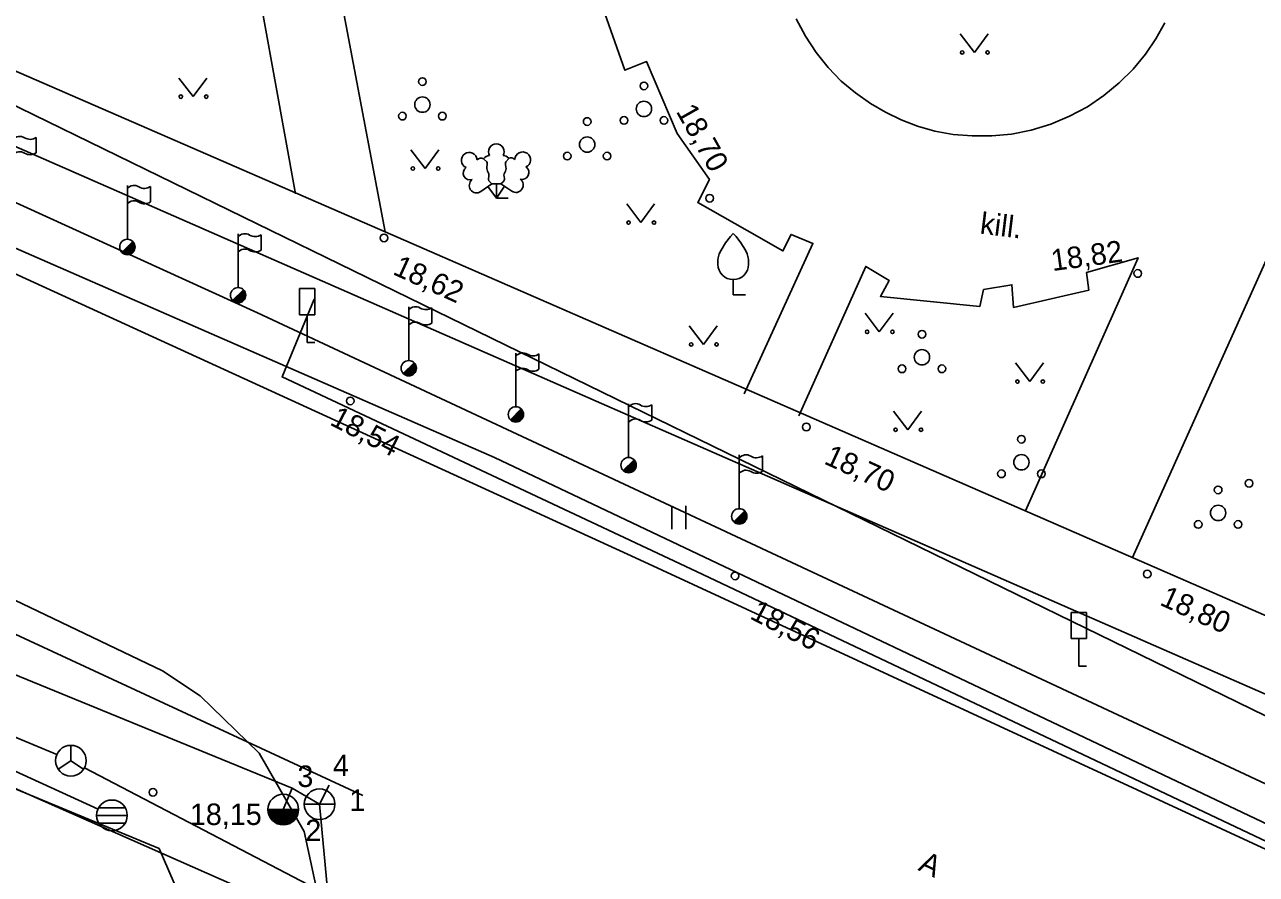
# Model space of a CAD drawing. Extents: x 713497 to 713863, y 6590062 to 6590327.
# Drawn here: x 713622.93 to 713663.07, y 6590222.86 to 6590250.54 of the extents above; entities that cross this region are included whole.
import ezdxf

# ---------------------------------------------------------------- set-up
doc = ezdxf.new("R2010")
doc.units = 0
for name, color, linetype in [('HALJASTUS', 7, 'Continuous'), ('HOONE', 7, 'Continuous'), ('KORGUS', 7, 'Continuous'), ('KPKAABEL', 7, 'Continuous'), ('LIIKLUS', 7, 'Continuous'), ('MPKAABEL', 7, 'Continuous'), ('POST', 7, 'Continuous'), ('PUU', 7, 'Continuous'), ('RAJATIS', 7, 'Continuous'), ('SIKAEV', 7, 'Continuous'), ('SITRASS', 7, 'Continuous'), ('SKKAEV', 7, 'Continuous'), ('SKTRASS', 7, 'Continuous'), ('TEE', 7, 'Continuous'), ('TORU NR', 7, 'Continuous'), ('TTRASS', 7, 'Continuous'), ('VKAEV', 7, 'Continuous'), ('VTRASS', 7, 'Continuous'), ('Слой 1', 7, 'Continuous')]:
    doc.layers.add(name, color=color, linetype=linetype)

msp = doc.modelspace()

# ---------------------------------------------------------------- linework, layer by layer
at = {"layer": 'HALJASTUS'}
for p, q in [((713653.417, 6590250.237), (713653.88, 6590249.63)), ((713653.88, 6590249.63), (713654.326, 6590250.237)), ((713627.957, 6590248.797), (713628.42, 6590248.19)), ((713628.42, 6590248.19), (713628.866, 6590248.797)), ((713635.517, 6590246.457), (713635.98, 6590245.85)), ((713635.98, 6590245.85), (713636.426, 6590246.457)), ((713642.547, 6590244.697), (713643.01, 6590244.09)), ((713643.01, 6590244.09), (713643.456, 6590244.697)), ((713650.317, 6590241.137), (713650.78, 6590240.53)), ((713650.78, 6590240.53), (713651.226, 6590241.137)), ((713644.587, 6590240.727), (713645.05, 6590240.12)), ((713645.05, 6590240.12), (713645.496, 6590240.727)), ((713655.217, 6590239.517), (713655.68, 6590238.91)), ((713655.68, 6590238.91), (713656.126, 6590239.517)), ((713651.247, 6590237.947), (713651.71, 6590237.34)), ((713651.71, 6590237.34), (713652.156, 6590237.947)), ((713644.022, 6590234.866), (713644.022, 6590234.105)), ((713644.477, 6590234.866), (713644.477, 6590234.105))]:
    msp.add_line(p, q, dxfattribs=at)
for centre, radius in [((713653.479, 6590249.63), 0.055), ((713654.308, 6590249.63), 0.055), ((713635.89, 6590248.68), 0.125), ((713643.11, 6590248.54), 0.125), ((713628.019, 6590248.19), 0.055), ((713628.848, 6590248.19), 0.055), ((713635.89, 6590247.93), 0.25), ((713643.11, 6590247.79), 0.25), ((713635.24, 6590247.555), 0.125), ((713636.54, 6590247.555), 0.125), ((713641.26, 6590247.38), 0.125), ((713642.46, 6590247.415), 0.125), ((713643.76, 6590247.415), 0.125), ((713641.26, 6590246.63), 0.25), ((713640.61, 6590246.255), 0.125), ((713641.91, 6590246.255), 0.125), ((713635.579, 6590245.85), 0.055), ((713636.408, 6590245.85), 0.055), ((713642.609, 6590244.09), 0.055), ((713643.438, 6590244.09), 0.055), ((713650.379, 6590240.53), 0.055), ((713651.208, 6590240.53), 0.055), ((713652.17, 6590240.45), 0.125), ((713644.649, 6590240.12), 0.055), ((713645.478, 6590240.12), 0.055), ((713652.17, 6590239.7), 0.25), ((713651.52, 6590239.325), 0.125), ((713652.82, 6590239.325), 0.125), ((713655.279, 6590238.91), 0.055), ((713656.108, 6590238.91), 0.055), ((713651.309, 6590237.34), 0.055), ((713652.138, 6590237.34), 0.055), ((713655.41, 6590237.03), 0.125), ((713655.41, 6590236.28), 0.25), ((713654.76, 6590235.905), 0.125), ((713656.06, 6590235.905), 0.125), ((713661.82, 6590235.38), 0.125), ((713662.83, 6590235.595), 0.125), ((713661.82, 6590234.63), 0.25), ((713661.17, 6590234.255), 0.125), ((713662.47, 6590234.255), 0.125)]:
    msp.add_circle(centre, radius, dxfattribs=at)
at = {"layer": 'HOONE'}
msp.add_lwpolyline([(713527.261, 6590284.603), (713571.838, 6590266.115), (713573.888, 6590266.247), (713614.395, 6590248.483), (713630.517, 6590241.151), (713667.174, 6590224.027), (713666.91, 6590213.67), (713710.13, 6590192.26), (713734.713, 6590179.152)], dxfattribs=at)
at = {"layer": 'KORGUS'}
for centre in [(713645.25, 6590244.88), (713634.64, 6590243.59), (713659.2, 6590242.43), (713633.54, 6590238.28), (713648.4, 6590237.43), (713646.08, 6590232.58), (713659.51, 6590232.64), (713627.11, 6590225.53)]:
    msp.add_circle(centre, 0.125, dxfattribs=at)
at = {"layer": 'KPKAABEL'}
msp.add_lwpolyline([(713529.988, 6590287.362), (713528.13, 6590283.39), (713562.908, 6590269.342), (713609.57, 6590248.393), (713642.834, 6590233.164), (713665.543, 6590222.669), (713703.801, 6590203.145), (713710.007, 6590200.019), (713735.256, 6590187.298), (713757.247, 6590176.218), (713786.95, 6590160.25), (713778.485, 6590144.103)], dxfattribs=at)
at = {"layer": 'LIIKLUS'}
for points in [[(713631.884, 6590241.937), (713631.884, 6590241.087)], [(713632.384, 6590241.937), (713631.884, 6590241.937)], [(713632.384, 6590241.937), (713632.384, 6590241.087)], [(713632.384, 6590241.087), (713631.884, 6590241.087)], [(713632.134, 6590241.087), (713632.134, 6590240.187)], [(713632.384, 6590240.187), (713632.134, 6590240.187)], [(713657.03, 6590231.392), (713657.03, 6590230.542)], [(713657.53, 6590231.392), (713657.03, 6590231.392)], [(713657.53, 6590231.392), (713657.53, 6590230.542)], [(713657.53, 6590230.542), (713657.03, 6590230.542)], [(713657.28, 6590230.542), (713657.28, 6590229.642)], [(713657.53, 6590229.642), (713657.28, 6590229.642)]]:
    msp.add_lwpolyline(points, dxfattribs=at)
at = {"layer": 'MPKAABEL'}
msp.add_lwpolyline([(713649.332, 6590187.338), (713640.094, 6590185.585), (713635.77, 6590206.95), (713632.04, 6590224.25), (713630.57, 6590226.81), (713628.65, 6590228.67), (713627.42, 6590229.49), (713598.73, 6590243.21), (713583.058, 6590248.245), (713565.046, 6590256.189), (713523.612, 6590274.149), (713521.905, 6590274.877)], dxfattribs=at)
at = {"layer": 'POST'}
for p, q in [((713626.098, 6590243.117), (713626.452, 6590243.47)), ((713629.708, 6590241.547), (713630.062, 6590241.9)), ((713635.269, 6590239.168), (713635.623, 6590239.522)), ((713638.759, 6590237.664), (713639.113, 6590238.017)), ((713642.434, 6590236.011), (713642.788, 6590236.365)), ((713646.038, 6590234.343), (713646.392, 6590234.696))]:
    msp.add_line(p, q, dxfattribs=at)
for centre in [(713626.276, 6590243.293), (713629.885, 6590241.723), (713635.446, 6590239.345), (713638.937, 6590237.84), (713642.611, 6590236.188), (713646.216, 6590234.519)]:
    msp.add_circle(centre, 0.25, dxfattribs=at)
for centre, radius, start, end in [((713626.276, 6590243.293), 0.225, 224.8541, 45.0356), ((713626.276, 6590243.293), 0.2, 224.8427, 45.047), ((713626.276, 6590243.293), 0.175, 224.8281, 45.0616), ((713626.276, 6590243.293), 0.15, 224.8087, 45.081), ((713626.276, 6590243.293), 0.125, 224.7814, 45.1083), ((713626.276, 6590243.293), 0.1, 224.7406, 45.1491), ((713626.276, 6590243.293), 0.075, 224.6725, 45.2172), ((713626.276, 6590243.293), 0.05, 224.5363, 45.3534), ((713626.276, 6590243.293), 0.025, 224.1278, 45.7619), ((713629.885, 6590241.723), 0.225, 224.8541, 45.0356), ((713629.885, 6590241.723), 0.2, 224.8427, 45.047), ((713629.885, 6590241.723), 0.175, 224.8281, 45.0616), ((713629.885, 6590241.723), 0.15, 224.8087, 45.081), ((713629.885, 6590241.723), 0.125, 224.7814, 45.1083), ((713629.885, 6590241.723), 0.1, 224.7406, 45.1491), ((713629.885, 6590241.723), 0.075, 224.6725, 45.2172), ((713629.885, 6590241.723), 0.05, 224.5363, 45.3534), ((713629.885, 6590241.723), 0.025, 224.1278, 45.7619), ((713635.446, 6590239.345), 0.225, 224.8541, 45.0356), ((713635.446, 6590239.345), 0.2, 224.8427, 45.047), ((713635.446, 6590239.345), 0.175, 224.8281, 45.0616), ((713635.446, 6590239.345), 0.15, 224.8087, 45.081), ((713635.446, 6590239.345), 0.125, 224.7814, 45.1083), ((713635.446, 6590239.345), 0.1, 224.7406, 45.1491), ((713635.446, 6590239.345), 0.075, 224.6725, 45.2172), ((713635.446, 6590239.345), 0.05, 224.5363, 45.3534), ((713635.446, 6590239.345), 0.025, 224.1278, 45.7619), ((713638.937, 6590237.84), 0.225, 224.8541, 45.0356), ((713638.937, 6590237.84), 0.2, 224.8427, 45.047), ((713638.937, 6590237.84), 0.175, 224.8281, 45.0616), ((713638.937, 6590237.84), 0.15, 224.8087, 45.081), ((713638.937, 6590237.84), 0.125, 224.7814, 45.1083), ((713638.937, 6590237.84), 0.1, 224.7406, 45.1491), ((713638.937, 6590237.84), 0.075, 224.6725, 45.2172), ((713638.937, 6590237.84), 0.05, 224.5363, 45.3534), ((713638.937, 6590237.84), 0.025, 224.1278, 45.7619), ((713642.611, 6590236.188), 0.225, 224.8541, 45.0356), ((713642.611, 6590236.188), 0.2, 224.8427, 45.047), ((713642.611, 6590236.188), 0.175, 224.8281, 45.0616), ((713642.611, 6590236.188), 0.15, 224.8087, 45.081), ((713642.611, 6590236.188), 0.125, 224.7814, 45.1083), ((713642.611, 6590236.188), 0.1, 224.7406, 45.1491), ((713642.611, 6590236.188), 0.075, 224.6725, 45.2172), ((713642.611, 6590236.188), 0.05, 224.5363, 45.3534), ((713642.611, 6590236.188), 0.025, 224.1278, 45.7619), ((713646.216, 6590234.519), 0.225, 224.8541, 45.0356), ((713646.216, 6590234.519), 0.2, 224.8427, 45.047), ((713646.216, 6590234.519), 0.175, 224.8281, 45.0616), ((713646.216, 6590234.519), 0.15, 224.8087, 45.081), ((713646.216, 6590234.519), 0.125, 224.7814, 45.1083), ((713646.216, 6590234.519), 0.1, 224.7406, 45.1491), ((713646.216, 6590234.519), 0.075, 224.6725, 45.2172), ((713646.216, 6590234.519), 0.05, 224.5363, 45.3534), ((713646.216, 6590234.519), 0.025, 224.1278, 45.7619)]:
    msp.add_arc(centre, radius, start, end, dxfattribs=at)
at = {"layer": 'PUU'}
for p, q in [((713637.79, 6590245.1), (713638.15, 6590245.355)), ((713638.3, 6590244.88), (713638.025, 6590245.265)), ((713638.15, 6590245.355), (713638.445, 6590245.355)), ((713638.3, 6590244.88), (713638.3, 6590245.355)), ((713638.3, 6590244.88), (713638.57, 6590245.27)), ((713638.445, 6590245.355), (713638.805, 6590245.11)), ((713638.68, 6590244.88), (713638.3, 6590244.88)), ((713646.02, 6590241.73), (713646.02, 6590242.23)), ((713646.42, 6590241.73), (713646.02, 6590241.73))]:
    msp.add_line(p, q, dxfattribs=at)
for points in [[(713637.887, 6590246.167), (713637.99, 6590246.065), (713638.005, 6590246.035), (713638.005, 6590245.98), (713637.99, 6590245.89), (713637.99, 6590245.845), (713638.01, 6590245.765), (713638.05, 6590245.675), (713638.06, 6590245.63), (713638.055, 6590245.585), (713638.04, 6590245.52), (713638.04, 6590245.49), (713638.06, 6590245.45), (713638.085, 6590245.42), (713638.15, 6590245.355)], [(713638.704, 6590246.181), (713638.61, 6590246.065), (713638.595, 6590246.035), (713638.595, 6590245.98), (713638.61, 6590245.89), (713638.615, 6590245.845), (713638.595, 6590245.765), (713638.555, 6590245.675), (713638.545, 6590245.63), (713638.55, 6590245.585), (713638.565, 6590245.52), (713638.565, 6590245.49), (713638.545, 6590245.45), (713638.52, 6590245.42), (713638.45, 6590245.355)], [(713645.52, 6590242.73), (713645.52, 6590242.88), (713645.53, 6590242.945), (713645.565, 6590243.075), (713645.625, 6590243.195), (713645.77, 6590243.43), (713645.93, 6590243.635), (713646.02, 6590243.73)], [(713646.52, 6590242.73), (713646.52, 6590242.88), (713646.51, 6590242.945), (713646.475, 6590243.075), (713646.415, 6590243.195), (713646.27, 6590243.43), (713646.11, 6590243.635), (713646.02, 6590243.73)]]:
    msp.add_lwpolyline(points, dxfattribs=at)
for centre, radius, start, end in [((713638.3, 6590246.4), 0.256, 90.0013, 211.0159), ((713638.3, 6590246.4), 0.256, 328.9841, 89.9987), ((713637.417, 6590246.117), 0.256, 125.5389, 246.5536), ((713637.417, 6590246.117), 0.256, 4.5218, 125.5364), ((713638.062, 6590246.067), 0.202, 84.7965, 150.2995), ((713638.537, 6590246.067), 0.202, 34.3857, 95.2035), ((713639.16, 6590246.133), 0.256, 55.522, 176.5367), ((713639.16, 6590246.133), 0.256, 294.5049, 55.5195), ((713637.445, 6590245.7), 0.224, 125.4667, 288.5349), ((713637.803, 6590245.984), 0.202, 65.2382, 130.7412), ((713638.776, 6590245.993), 0.202, 50.3173, 111.1351), ((713639.14, 6590245.715), 0.224, 252.5235, 55.5918), ((713637.654, 6590245.294), 0.237, 125.5377, 305.5366), ((713638.938, 6590245.306), 0.237, 235.5219, 55.5208), ((713646.02, 6590242.73), 0.5, 180, 0)]:
    msp.add_arc(centre, radius, start, end, dxfattribs=at)
at = {"layer": 'RAJATIS'}
for p, q in [((713623.306, 6590246.86), (713623.306, 6590246.36)), ((713626.276, 6590243.543), (713626.276, 6590245.293)), ((713627.028, 6590245.262), (713627.028, 6590244.762)), ((713629.885, 6590241.973), (713629.885, 6590243.723)), ((713630.638, 6590243.692), (713630.638, 6590243.192)), ((713635.446, 6590239.595), (713635.446, 6590241.345)), ((713636.199, 6590241.314), (713636.199, 6590240.814)), ((713638.937, 6590238.09), (713638.937, 6590239.84)), ((713639.689, 6590239.809), (713639.689, 6590239.309)), ((713642.611, 6590236.438), (713642.611, 6590238.188)), ((713643.364, 6590238.157), (713643.364, 6590237.657)), ((713646.216, 6590234.769), (713646.216, 6590236.519)), ((713646.968, 6590236.488), (713646.968, 6590235.988))]:
    msp.add_line(p, q, dxfattribs=at)
for centre, radius, start, end in [((713622.776, 6590246.607), 0.288, 57.8941, 140.7366), ((713623.111, 6590247.14), 0.341, 237.8941, 305.0219), ((713622.776, 6590246.107), 0.288, 57.8941, 140.7366), ((713623.111, 6590246.64), 0.341, 237.8941, 305.0219), ((713626.498, 6590245.009), 0.288, 57.8941, 140.7366), ((713626.833, 6590245.542), 0.341, 237.8941, 305.0219), ((713626.498, 6590244.509), 0.288, 57.8941, 140.7366), ((713626.833, 6590245.042), 0.341, 237.8941, 305.0219), ((713630.108, 6590243.439), 0.288, 57.8941, 140.7366), ((713630.442, 6590243.971), 0.341, 237.8941, 305.0219), ((713630.108, 6590242.939), 0.288, 57.8941, 140.7366), ((713630.442, 6590243.471), 0.341, 237.8941, 305.0219), ((713635.669, 6590241.06), 0.288, 57.8941, 140.7366), ((713636.003, 6590241.593), 0.341, 237.8941, 305.0219), ((713635.669, 6590240.56), 0.288, 57.8941, 140.7366), ((713636.003, 6590241.093), 0.341, 237.8941, 305.0219), ((713639.16, 6590239.556), 0.288, 57.8941, 140.7366), ((713639.494, 6590240.088), 0.341, 237.8941, 305.0219), ((713639.16, 6590239.056), 0.288, 57.8941, 140.7366), ((713639.494, 6590239.588), 0.341, 237.8941, 305.0219), ((713642.834, 6590237.903), 0.288, 57.8941, 140.7366), ((713643.168, 6590238.436), 0.341, 237.8941, 305.0219), ((713642.834, 6590237.403), 0.288, 57.8941, 140.7366), ((713643.168, 6590237.936), 0.341, 237.8941, 305.0219), ((713646.438, 6590236.235), 0.288, 57.8941, 140.7366), ((713646.773, 6590236.767), 0.341, 237.8941, 305.0219), ((713646.438, 6590235.735), 0.288, 57.8941, 140.7366), ((713646.773, 6590236.267), 0.341, 237.8941, 305.0219)]:
    msp.add_arc(centre, radius, start, end, dxfattribs=at)
at = {"layer": 'SIKAEV'}
for p, q in [((713624.437, 6590227.06), (713624.437, 6590226.56)), ((713624.437, 6590226.56), (713624.022, 6590226.285)), ((713624.437, 6590226.56), (713624.852, 6590226.285))]:
    msp.add_line(p, q, dxfattribs=at)
msp.add_circle((713624.437, 6590226.56), 0.5, dxfattribs=at)
at = {"layer": 'SITRASS'}
for points in [[(713632.364, 6590241.591), (713631.316, 6590239.063), (713644.824, 6590232.721), (713671.883, 6590219.91), (713689.072, 6590211.26), (713720.92, 6590195.235)], [(713604.923, 6590234.683), (713623.982, 6590226.766)], [(713624.881, 6590226.328), (713669.083, 6590203.247)]]:
    msp.add_lwpolyline(points, dxfattribs=at)
at = {"layer": 'SKKAEV'}
for p, q in [((713626.205, 6590225.029), (713625.345, 6590225.029)), ((713625.275, 6590224.779), (713626.275, 6590224.779)), ((713626.205, 6590224.529), (713625.345, 6590224.529))]:
    msp.add_line(p, q, dxfattribs=at)
msp.add_circle((713625.775, 6590224.779), 0.5, dxfattribs=at)
at = {"layer": 'SKTRASS'}
msp.add_lwpolyline([(713607.069, 6590233.326), (713625.321, 6590224.986)], dxfattribs=at)
at = {"layer": 'TEE'}
for points in [[(713670.756, 6590228.07), (713634.678, 6590243.788), (713580.049, 6590267.542), (713581.278, 6590270.224), (713582.538, 6590273.183), (713586.336, 6590281.535), (713592.563, 6590296.145)], [(713666.108, 6590223.285), (713665.125, 6590223.708), (713665.399, 6590224.292), (713664.368, 6590224.758), (713664.105, 6590224.17), (713638.24, 6590236.433), (713616.511, 6590245.926), (713594.802, 6590255.36), (713577.886, 6590262.747), (713575.141, 6590263.944), (713556.827, 6590271.855), (713531.631, 6590282.846), (713531.578, 6590282.869)], [(713531.578, 6590282.869), (713531.631, 6590282.846), (713556.827, 6590271.855), (713575.141, 6590263.944), (713577.886, 6590262.747), (713594.802, 6590255.36), (713616.511, 6590245.926), (713638.24, 6590236.433), (713664.105, 6590224.17), (713664.368, 6590224.758), (713665.399, 6590224.292), (713665.125, 6590223.708), (713666.108, 6590223.285), (713666.434, 6590223.151), (713669.603, 6590225.318), (713669.834, 6590225.893), (713641.724, 6590238.195), (713621.946, 6590246.858), (713579.058, 6590265.436), (713577.886, 6590262.747)], [(713631.759, 6590245.03), (713630.049, 6590254.438), (713617.269, 6590259.855), (713618.646, 6590263.406), (713596.22, 6590272.9), (713591.585, 6590262.502)], [(713646.376, 6590238.508), (713648.618, 6590243.407), (713647.907, 6590243.704), (713647.637, 6590243.167), (713646.471, 6590243.828), (713644.863, 6590244.739), (713645.244, 6590245.494), (713644.197, 6590246.986), (713643.196, 6590249.332), (713642.482, 6590249.048), (713641.448, 6590252.012), (713642.275, 6590252.195), (713641.989, 6590253.624), (713633.647, 6590257.118), (713632.632, 6590254.577), (713634.678, 6590243.788)], [(713660.08, 6590250.59), (713659.79, 6590250.07), (713659.45, 6590249.57), (713659.05, 6590249.09), (713658.6, 6590248.64), (713658.1, 6590248.23), (713657.56, 6590247.86), (713656.98, 6590247.55), (713656.37, 6590247.29), (713655.73, 6590247.1), (713655.09, 6590246.97), (713654.45, 6590246.91), (713653.81, 6590246.91), (713653.19, 6590246.96), (713652.59, 6590247.07), (713652.02, 6590247.23), (713651.49, 6590247.44), (713650.98, 6590247.68), (713650.49, 6590247.97), (713650, 6590248.31), (713649.54, 6590248.7), (713649.11, 6590249.14), (713648.72, 6590249.63), (713648.37, 6590250.16), (713648.07, 6590250.72)], [(713630.83, 6590222.031), (713616.226, 6590228.479), (713587.97, 6590240.88), (713584.698, 6590249.092)], [(713675.837, 6590238.63), (713663.834, 6590243.85), (713659.028, 6590233.178)], [(713655.547, 6590234.697), (713659.211, 6590242.942), (713657.529, 6590242.461), (713657.612, 6590241.892), (713655.153, 6590241.323), (713655.101, 6590242.062), (713654.176, 6590241.907), (713654.053, 6590241.353), (713650.816, 6590241.683), (713651.098, 6590242.204), (713650.338, 6590242.66), (713648.158, 6590237.795)]]:
    msp.add_lwpolyline(points, dxfattribs=at)
at = {"layer": 'TTRASS'}
msp.add_lwpolyline([(713582.143, 6590267.213), (713612.417, 6590252.868), (713616.413, 6590250.919), (713630.042, 6590244.273), (713670.551, 6590224.518), (713678.954, 6590220.421)], dxfattribs=at)
at = {"layer": 'VKAEV'}
for p, q in [((713630.857, 6590224.968), (713631.857, 6590224.968)), ((713632.04, 6590225.141), (713633.04, 6590225.141))]:
    msp.add_line(p, q, dxfattribs=at)
for centre in [(713631.357, 6590224.968), (713632.54, 6590225.141)]:
    msp.add_circle(centre, 0.5, dxfattribs=at)
for radius in [0.483, 0.468, 0.45, 0.435, 0.418, 0.403, 0.386, 0.371, 0.354, 0.339, 0.321, 0.306, 0.289, 0.274, 0.257, 0.242, 0.224, 0.209, 0.192, 0.177, 0.16, 0.145, 0.127, 0.112, 0.0951, 0.0801, 0.0628, 0.0478, 0.0328, 0.0178]:
    msp.add_arc((713631.357, 6590224.968), radius, 180, 0, dxfattribs=at)
at = {"layer": 'VTRASS'}
for p, q in [((713632.54, 6590225.141), (713632.853, 6590225.761)), ((713631.644, 6590225.667), (713631.357, 6590224.968))]:
    msp.add_line(p, q, dxfattribs=at)
for points in [[(713632.54, 6590225.141), (713631.644, 6590225.667), (713613.144, 6590233.236), (713600.179, 6590239.452), (713599.949, 6590239.514), (713585.185, 6590245.627), (713571.869, 6590251.118), (713555.451, 6590258.762), (713536.955, 6590266.515), (713522.936, 6590272.405), (713508.982, 6590277.717), (713503.707, 6590280.197), (713496.861, 6590283.191)], [(713601.188, 6590240.611), (713633.951, 6590225.425)], [(713656.584, 6590071.475), (713656.374, 6590072.423), (713654.566, 6590083.572), (713651.757, 6590099.218), (713649.481, 6590111.002), (713648.142, 6590117.611), (713647.31, 6590122.509), (713646.414, 6590125.725), (713646.252, 6590126.242), (713646.237, 6590126.353), (713646.208, 6590126.464), (713646.178, 6590126.898), (713644.112, 6590140.998), (713641.664, 6590154.51), (713639.62, 6590165.841), (713639.136, 6590167.772), (713636.504, 6590183.972), (713635.775, 6590189.972), (713635.261, 6590195.956), (713632.54, 6590225.141)]]:
    msp.add_lwpolyline(points, dxfattribs=at)
at = {"layer": 'Слой 1'}
msp.add_lwpolyline([(713639.21, 6590161.17), (713619.31, 6590158.48), (713605.01, 6590158.14), (713587.01, 6590157.64), (713579.15, 6590161.09), (713575.14, 6590170.32), (713594.16, 6590210.61), (713559.07, 6590225.5), (713569.4, 6590249.89), (713586.61, 6590242.91), (713588.04, 6590239.97), (713627.31, 6590223.7), (713629.09, 6590219.58), (713632.13, 6590197.39)], close=True, dxfattribs=at)

# ---------------------------------------------------------------- texts
at = {"layer": 'KORGUS'}
for s, rotation, p in [('18,70', 299.4842, (713644.14, 6590247.711)), ('18,82', 7.8117, (713656.422, 6590242.506)), ('18,62', 335.5012, (713634.892, 6590242.419)), ('18,54', 332.5924, (713632.84, 6590237.519)), ('18,70', 335.5012, (713648.944, 6590236.248)), ('18,80', 335.5012, (713659.884, 6590231.648)), ('18,56', 332.5924, (713646.526, 6590231.206))]:
    msp.add_text(s, height=0.7, rotation=rotation, dxfattribs=at).set_placement(p)
msp.add_text('18,15', height=0.7, dxfattribs=at).set_placement((713628.313, 6590224.465))
at = {"layer": 'TEE'}
for s, rotation, p in [('kill.', 353.0043, (713654.036, 6590243.732)), ('A', 334.9508, (713652.016, 6590223.006))]:
    msp.add_text(s, height=0.7, rotation=rotation, dxfattribs=at).set_placement(p)
at = {"layer": 'TORU NR'}
for s, p in [('4', (713632.975, 6590226.057)), ('3', (713631.817, 6590225.703)), ('1', (713633.511, 6590224.923)), ('2', (713632.077, 6590223.939))]:
    msp.add_text(s, height=0.7, dxfattribs=at).set_placement(p)

doc.saveas('drawing.dxf')
